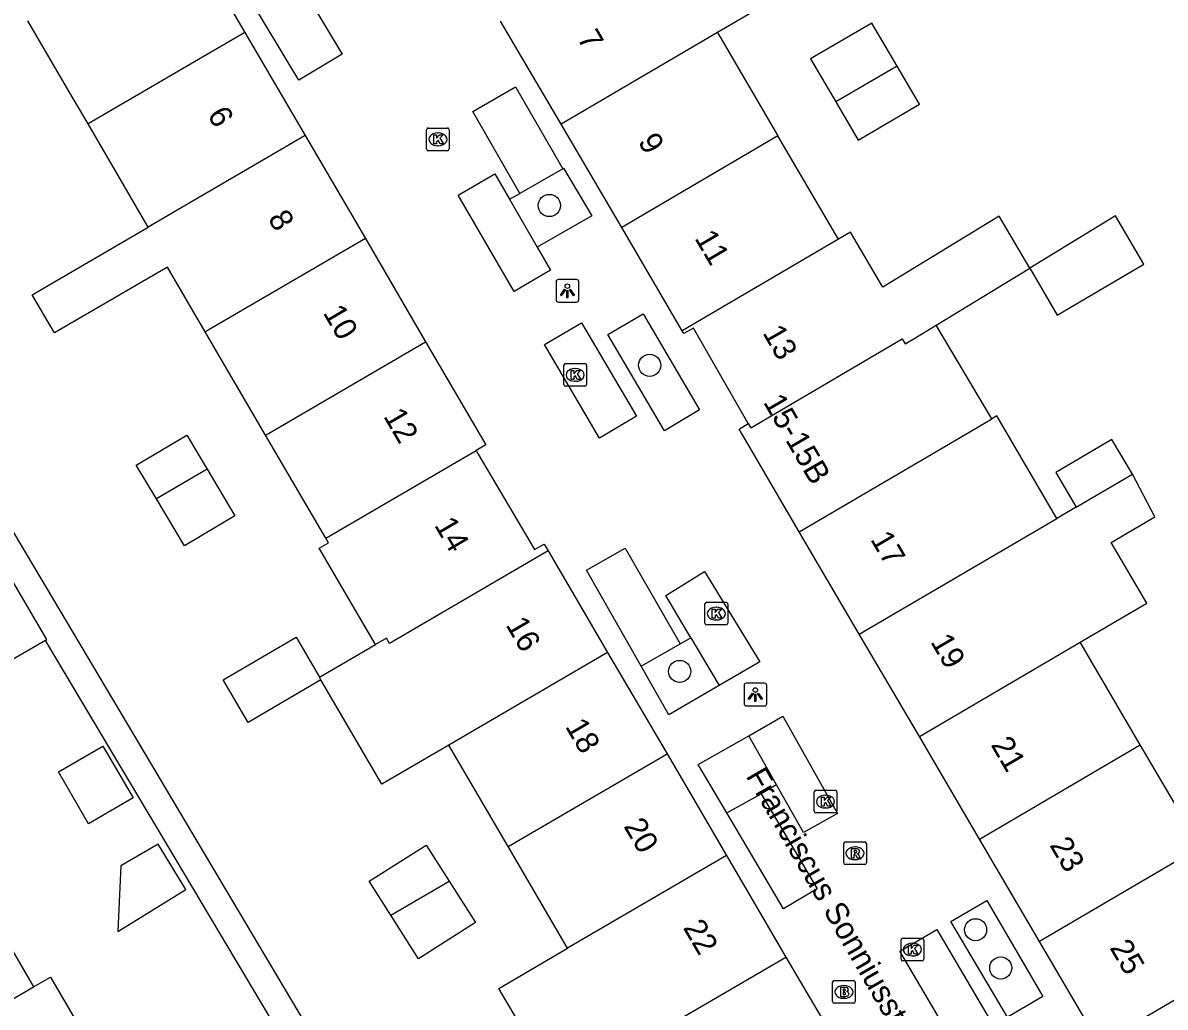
# Model space of a CAD drawing. Extents: x 161771 to 163125, y 382479 to 383177.
# Drawn here: x 162283.6 to 162334, y 382780.9 to 382824.4 of the extents above; entities that cross this region are included whole.
import ezdxf

# ---------------------------------------------------------------- set-up
doc = ezdxf.new("R2010")
doc.units = 0
for name, color, linetype in [('IMGEO_Boom', 7, 'Continuous'), ('IMGEO_Brandkraan', 7, 'Continuous'), ('IMGEO_Kolk', 7, 'Continuous'), ('IMGEO_Lichtpunt', 7, 'Continuous'), ('IMGEO_Openbare_ruimte_label', 7, 'Continuous'), ('IMGEO_Pand', 7, 'Continuous'), ('IMGEO_Pand_nummerreeks', 7, 'Continuous'), ('IMGEO_Parkeervlak_open', 7, 'Continuous'), ('IMGEO_Rioolput', 7, 'Continuous'), ('IMGEO_Voetpad_open', 7, 'Continuous'), ('IMGEO_Woonerf_open', 7, 'Continuous')]:
    doc.layers.add(name, color=color, linetype=linetype)

msp = doc.modelspace()

# ---------------------------------------------------------------- linework, layer by layer
at = {"layer": 'IMGEO_Boom'}
for centre in [(162306.852, 382816.306), (162311.276, 382809.257), (162312.598, 382795.751), (162325.649, 382784.354), (162326.761, 382782.671)]:
    msp.add_circle(centre, 0.489, dxfattribs=at)
at = {"layer": 'IMGEO_Brandkraan'}
for p, q in [((162319.344, 382781.187), (162319.344, 382782.039)), ((162319.419, 382782.113), (162320.271, 382782.113)), ((162319.832, 382781.893), (162319.857, 382781.893)), ((162320.345, 382782.039), (162320.345, 382781.187)), ((162320.271, 382781.113), (162319.419, 382781.113)), ((162319.855, 382781.333), (162319.83, 382781.333))]:
    msp.add_line(p, q, dxfattribs=at)
for points in [[(162319.344, 382781.187), (162319.344, 382782.039)], [(162319.419, 382782.113), (162320.271, 382782.113)], [(162320.345, 382782.039), (162320.345, 382781.187)], [(162319.692, 382781.813), (162319.692, 382781.413), (162319.905, 382781.413)], [(162319.923, 382781.813), (162319.692, 382781.813)], [(162319.871, 382781.732), (162319.817, 382781.732), (162319.817, 382781.656)], [(162319.817, 382781.656), (162319.87, 382781.656)], [(162319.879, 382781.58), (162319.817, 382781.58), (162319.817, 382781.499)], [(162319.817, 382781.499), (162319.879, 382781.499)], [(162320.271, 382781.113), (162319.419, 382781.113)]]:
    msp.add_lwpolyline(points, dxfattribs=at)
for centre, radius, start, end in [((162319.421, 382782.037), 0.0765, 91.552, 178.448), ((162319.421, 382782.037), 0.0765, 91.552, 178.448), ((162320.269, 382782.037), 0.0765, 1.552, 88.448), ((162320.269, 382782.037), 0.0765, 1.552, 88.448), ((162319.872, 382781.694), 0.0379, 267.8285, 90.9355), ((162319.88, 382781.539), 0.0404, 269.8759, 90.5077), ((162319.911, 382781.664), 0.251, 268.6676, 293.5347), ((162319.927, 382781.668), 0.145, 59.4692, 91.5367), ((162319.952, 382781.715), 0.0922, 285.5137, 58.1501), ((162319.957, 382781.523), 0.105, 301.3115, 78.989), ((162319.421, 382781.189), 0.0765, 181.552, 268.448), ((162319.421, 382781.189), 0.0765, 181.552, 268.448), ((162320.269, 382781.189), 0.0765, 271.552, 358.448), ((162320.269, 382781.189), 0.0765, 271.552, 358.448)]:
    msp.add_arc(centre, radius, start, end, dxfattribs=at)
for centre, major_axis, ratio, start_param, end_param in [((162319.831, 382781.613), (-0.387, 0.002), 0.722429, 4.712389, 7.853982), ((162319.856, 382781.613), (-0.39, 0.002), 0.717154, 1.570796, 4.712389)]:
    msp.add_ellipse(centre, major_axis=major_axis, ratio=ratio, start_param=start_param, end_param=end_param, dxfattribs=at)
at = {"layer": 'IMGEO_Kolk'}
for p, q in [((162301.438, 382818.799), (162301.438, 382819.651)), ((162301.513, 382819.725), (162302.365, 382819.725)), ((162302.439, 382819.651), (162302.439, 382818.799)), ((162301.926, 382819.505), (162301.951, 382819.505)), ((162302.365, 382818.725), (162301.513, 382818.725)), ((162301.949, 382818.945), (162301.924, 382818.945)), ((162307.491, 382808.408), (162307.491, 382809.26)), ((162307.566, 382809.334), (162308.418, 382809.334)), ((162307.979, 382809.114), (162308.004, 382809.114)), ((162308.492, 382809.26), (162308.492, 382808.408)), ((162308.002, 382808.554), (162307.977, 382808.554)), ((162308.418, 382808.334), (162307.566, 382808.334)), ((162313.716, 382797.876), (162313.716, 382798.728)), ((162313.791, 382798.802), (162314.643, 382798.802)), ((162314.204, 382798.582), (162314.229, 382798.582)), ((162314.717, 382798.728), (162314.717, 382797.876)), ((162314.227, 382798.022), (162314.202, 382798.022)), ((162314.643, 382797.802), (162313.791, 382797.802)), ((162318.531, 382789.583), (162318.531, 382790.435)), ((162318.606, 382790.509), (162319.458, 382790.509)), ((162319.532, 382790.435), (162319.532, 382789.583)), ((162319.019, 382790.289), (162319.044, 382790.289)), ((162319.458, 382789.509), (162318.606, 382789.509)), ((162319.042, 382789.729), (162319.017, 382789.729)), ((162322.364, 382783.055), (162322.364, 382783.907)), ((162322.439, 382783.981), (162323.291, 382783.981)), ((162323.365, 382783.907), (162323.365, 382783.055)), ((162322.852, 382783.761), (162322.877, 382783.761)), ((162323.291, 382782.981), (162322.439, 382782.981)), ((162322.875, 382783.201), (162322.85, 382783.201))]:
    msp.add_line(p, q, dxfattribs=at)
for points in [[(162301.438, 382818.799), (162301.438, 382819.651)], [(162301.513, 382819.725), (162302.365, 382819.725)], [(162302.439, 382819.651), (162302.439, 382818.799)], [(162301.759, 382819.425), (162301.882, 382819.425), (162301.882, 382819.274), (162302.012, 382819.425), (162302.176, 382819.425), (162302.03, 382819.274), (162302.183, 382819.025), (162302.031, 382819.025), (162301.946, 382819.189), (162301.882, 382819.122), (162301.882, 382819.025), (162301.759, 382819.025), (162301.759, 382819.425)], [(162302.365, 382818.725), (162301.513, 382818.725)], [(162307.491, 382808.408), (162307.491, 382809.26)], [(162307.566, 382809.334), (162308.418, 382809.334)], [(162308.492, 382809.26), (162308.492, 382808.408)], [(162307.812, 382809.034), (162307.935, 382809.034), (162307.935, 382808.883), (162308.065, 382809.034), (162308.229, 382809.034), (162308.083, 382808.883), (162308.236, 382808.634), (162308.084, 382808.634), (162307.999, 382808.798), (162307.935, 382808.731), (162307.935, 382808.634), (162307.812, 382808.634), (162307.812, 382809.034)], [(162308.418, 382808.334), (162307.566, 382808.334)], [(162313.716, 382797.876), (162313.716, 382798.728)], [(162313.791, 382798.802), (162314.643, 382798.802)], [(162314.037, 382798.502), (162314.16, 382798.502), (162314.16, 382798.351), (162314.29, 382798.502), (162314.454, 382798.502), (162314.308, 382798.351), (162314.461, 382798.102), (162314.309, 382798.102), (162314.224, 382798.266), (162314.16, 382798.199), (162314.16, 382798.102), (162314.037, 382798.102), (162314.037, 382798.502)], [(162314.717, 382798.728), (162314.717, 382797.876)], [(162314.643, 382797.802), (162313.791, 382797.802)], [(162318.531, 382789.583), (162318.531, 382790.435)], [(162318.606, 382790.509), (162319.458, 382790.509)], [(162319.532, 382790.435), (162319.532, 382789.583)], [(162318.852, 382790.209), (162318.975, 382790.209), (162318.975, 382790.058), (162319.105, 382790.209), (162319.269, 382790.209), (162319.123, 382790.058), (162319.276, 382789.809), (162319.124, 382789.809), (162319.039, 382789.973), (162318.975, 382789.906), (162318.975, 382789.809), (162318.852, 382789.809), (162318.852, 382790.209)], [(162319.458, 382789.509), (162318.606, 382789.509)], [(162322.364, 382783.055), (162322.364, 382783.907)], [(162322.439, 382783.981), (162323.291, 382783.981)], [(162323.365, 382783.907), (162323.365, 382783.055)], [(162322.685, 382783.681), (162322.808, 382783.681), (162322.808, 382783.53), (162322.938, 382783.681), (162323.102, 382783.681), (162322.956, 382783.53), (162323.109, 382783.281), (162322.957, 382783.281), (162322.872, 382783.445), (162322.808, 382783.378), (162322.808, 382783.281), (162322.685, 382783.281), (162322.685, 382783.681)], [(162323.291, 382782.981), (162322.439, 382782.981)]]:
    msp.add_lwpolyline(points, dxfattribs=at)
for centre, start, end in [((162301.515, 382819.649), 91.552, 178.448), ((162301.515, 382819.649), 91.552, 178.448), ((162302.363, 382819.649), 1.552, 88.448), ((162302.363, 382819.649), 1.552, 88.448), ((162301.515, 382818.801), 181.552, 268.448), ((162301.515, 382818.801), 181.552, 268.448), ((162302.363, 382818.801), 271.552, 358.448), ((162302.363, 382818.801), 271.552, 358.448), ((162307.568, 382809.258), 91.552, 178.448), ((162307.568, 382809.258), 91.552, 178.448), ((162308.416, 382809.258), 1.552, 88.448), ((162308.416, 382809.258), 1.552, 88.448), ((162307.568, 382808.41), 181.552, 268.448), ((162307.568, 382808.41), 181.552, 268.448), ((162308.416, 382808.41), 271.552, 358.448), ((162308.416, 382808.41), 271.552, 358.448), ((162313.793, 382798.726), 91.552, 178.448), ((162313.793, 382798.726), 91.552, 178.448), ((162314.641, 382798.726), 1.552, 88.448), ((162314.641, 382798.726), 1.552, 88.448), ((162313.793, 382797.878), 181.552, 268.448), ((162313.793, 382797.878), 181.552, 268.448), ((162314.641, 382797.878), 271.552, 358.448), ((162314.641, 382797.878), 271.552, 358.448), ((162318.608, 382790.433), 91.552, 178.448), ((162318.608, 382790.433), 91.552, 178.448), ((162319.456, 382790.433), 1.552, 88.448), ((162319.456, 382790.433), 1.552, 88.448), ((162318.608, 382789.585), 181.552, 268.448), ((162318.608, 382789.585), 181.552, 268.448), ((162319.456, 382789.585), 271.552, 358.448), ((162319.456, 382789.585), 271.552, 358.448), ((162322.441, 382783.905), 91.552, 178.448), ((162322.441, 382783.905), 91.552, 178.448), ((162323.289, 382783.905), 1.552, 88.448), ((162323.289, 382783.905), 1.552, 88.448), ((162322.441, 382783.057), 181.552, 268.448), ((162322.441, 382783.057), 181.552, 268.448), ((162323.289, 382783.057), 271.552, 358.448), ((162323.289, 382783.057), 271.552, 358.448)]:
    msp.add_arc(centre, 0.0765, start, end, dxfattribs=at)
for centre, major_axis, ratio, start_param, end_param in [((162301.925, 382819.225), (-0.387, 0.002), 0.722429, 4.712389, 7.853982), ((162301.95, 382819.225), (-0.39, 0.002), 0.717154, 1.570796, 4.712389), ((162307.978, 382808.834), (-0.387, 0.002), 0.722429, 4.712389, 7.853982), ((162308.003, 382808.834), (-0.39, 0.002), 0.717154, 1.570796, 4.712389), ((162314.203, 382798.302), (-0.387, 0.002), 0.722429, 4.712389, 7.853982), ((162314.228, 382798.302), (-0.39, 0.002), 0.717154, 1.570796, 4.712389), ((162319.018, 382790.009), (-0.387, 0.002), 0.722429, 4.712389, 7.853982), ((162319.043, 382790.009), (-0.39, 0.002), 0.717154, 1.570796, 4.712389), ((162322.851, 382783.481), (-0.387, 0.002), 0.722429, 4.712389, 7.853982), ((162322.876, 382783.481), (-0.39, 0.002), 0.717154, 1.570796, 4.712389)]:
    msp.add_ellipse(centre, major_axis=major_axis, ratio=ratio, start_param=start_param, end_param=end_param, dxfattribs=at)
at = {"layer": 'IMGEO_Lichtpunt'}
for p, q in [((162307.15, 382812.946), (162307.15, 382812.139)), ((162307.15, 382812.946), (162307.15, 382812.139)), ((162308.052, 382813.041), (162307.244, 382813.041)), ((162308.052, 382813.041), (162307.244, 382813.041)), ((162308.146, 382812.139), (162308.146, 382812.946)), ((162308.146, 382812.139), (162308.146, 382812.946)), ((162307.244, 382812.045), (162308.052, 382812.045)), ((162307.244, 382812.045), (162308.052, 382812.045)), ((162315.441, 382795.134), (162315.441, 382794.327)), ((162315.441, 382795.134), (162315.441, 382794.327)), ((162316.343, 382795.229), (162315.535, 382795.229)), ((162316.343, 382795.229), (162315.535, 382795.229)), ((162316.437, 382794.327), (162316.437, 382795.134)), ((162316.437, 382794.327), (162316.437, 382795.134)), ((162315.535, 382794.233), (162316.343, 382794.233)), ((162315.535, 382794.233), (162316.343, 382794.233))]:
    msp.add_line(p, q, dxfattribs=at)
for points in [[(162307.524, 382812.61), (162307.563, 382812.582), (162307.375, 382812.32), (162307.337, 382812.347), (162307.524, 382812.61)], [(162307.736, 382812.582), (162307.774, 382812.609), (162307.961, 382812.347), (162307.922, 382812.319), (162307.736, 382812.582)], [(162307.626, 382812.562), (162307.673, 382812.562), (162307.673, 382812.24), (162307.626, 382812.24), (162307.626, 382812.562)], [(162315.815, 382794.798), (162315.854, 382794.77), (162315.666, 382794.508), (162315.628, 382794.535), (162315.815, 382794.798)], [(162315.917, 382794.75), (162315.964, 382794.75), (162315.964, 382794.428), (162315.917, 382794.428), (162315.917, 382794.75)], [(162316.027, 382794.77), (162316.065, 382794.797), (162316.252, 382794.535), (162316.213, 382794.507), (162316.027, 382794.77)]]:
    msp.add_lwpolyline(points, dxfattribs=at)
for centre in [(162307.649, 382812.744), (162315.94, 382794.932)]:
    msp.add_circle(centre, 0.0994, dxfattribs=at)
for centre, start, end in [((162307.244, 382812.946), 90, 180), ((162307.244, 382812.946), 90, 180), ((162308.052, 382812.946), 0, 90), ((162308.052, 382812.946), 0, 90), ((162307.244, 382812.139), 180, 270), ((162307.244, 382812.139), 180, 270), ((162308.052, 382812.139), 270, 0), ((162308.052, 382812.139), 270, 360), ((162315.535, 382795.134), 90, 180), ((162315.535, 382795.134), 90, 180), ((162316.343, 382795.134), 0, 90), ((162316.343, 382795.134), 0, 90), ((162315.535, 382794.327), 180, 270), ((162315.535, 382794.327), 180, 270), ((162316.343, 382794.327), 270, 0), ((162316.343, 382794.327), 270, 360)]:
    msp.add_arc(centre, 0.0946, start, end, dxfattribs=at)
at = {"layer": 'IMGEO_Pand'}
for points in [[(162290.767, 382828.488), (162293.424, 382823.94)], [(162315.476, 382828.257), (162317.051, 382825.57), (162314.262, 382823.931)], [(162286.507, 382819.903), (162285.662, 382821.352), (162283.853, 382824.453)], [(162307.369, 382819.888), (162304.696, 382824.444)], [(162322.189, 382822.456), (162321.075, 382824.357), (162318.376, 382822.776), (162319.491, 382820.874)], [(162293.424, 382823.94), (162286.507, 382819.903)], [(162293.424, 382823.94), (162296.081, 382819.393)], [(162314.262, 382823.931), (162307.369, 382819.888)], [(162314.262, 382823.931), (162316.933, 382819.374)], [(162322.189, 382822.456), (162319.491, 382820.874)], [(162319.491, 382820.874), (162320.477, 382819.192), (162323.175, 382820.773), (162322.189, 382822.456)], [(162289.156, 382815.352), (162286.507, 382819.903)], [(162310.042, 382815.333), (162307.369, 382819.888)], [(162296.081, 382819.393), (162289.156, 382815.352)], [(162296.081, 382819.393), (162298.738, 382814.845)], [(162316.933, 382819.374), (162310.042, 382815.333)], [(162319.604, 382814.816), (162319.471, 382815.043), (162316.933, 382819.374)], [(162328.036, 382813.536), (162326.689, 382815.834), (162321.556, 382812.705), (162320.136, 382815.128), (162319.604, 382814.816)], [(162328.036, 382813.536), (162329.247, 382811.47), (162333.073, 382813.713), (162331.823, 382815.845), (162328.036, 382813.536)], [(162291.678, 382810.726), (162290.007, 382813.589), (162285.031, 382810.685), (162284.05, 382812.366), (162289.156, 382815.352)], [(162312.717, 382810.775), (162310.042, 382815.333)], [(162298.738, 382814.845), (162291.811, 382810.803), (162291.678, 382810.726)], [(162298.738, 382814.845), (162301.394, 382810.297)], [(162319.604, 382814.816), (162312.717, 382810.775)], [(162323.913, 382811.023), (162328.036, 382813.536)], [(162294.334, 382806.176), (162291.678, 382810.726)], [(162315.627, 382806.695), (162313.212, 382810.892), (162312.787, 382810.655), (162312.717, 382810.775)], [(162315.627, 382806.695), (162315.738, 382806.501), (162322.418, 382810.421), (162322.548, 382810.199), (162322.903, 382810.407), (162323.913, 382811.023)], [(162326.365, 382806.894), (162323.913, 382811.023)], [(162294.334, 382806.176), (162294.467, 382806.254), (162301.394, 382810.297)], [(162301.394, 382810.297), (162304.051, 382805.749), (162303.626, 382805.501)], [(162317.875, 382801.914), (162315.456, 382806.044), (162315.329, 382806.261), (162315.225, 382806.438), (162315.627, 382806.695)], [(162317.875, 382801.914), (162324.966, 382806.074), (162326.365, 382806.894)], [(162329.231, 382802.502), (162326.583, 382807.022), (162326.365, 382806.894)], [(162289.521, 382803.367), (162288.637, 382804.849), (162290.858, 382806.174), (162291.755, 382804.671)], [(162296.989, 382801.627), (162294.334, 382806.176)], [(162332.565, 382804.451), (162331.666, 382805.985), (162329.182, 382804.53), (162330.08, 382802.996)], [(162296.989, 382801.627), (162303.626, 382805.501)], [(162303.626, 382805.501), (162303.719, 382805.343), (162306.196, 382801.125), (162306.626, 382801.364), (162306.799, 382801.069)], [(162291.755, 382804.671), (162292.978, 382802.619), (162290.758, 382801.294), (162289.521, 382803.367)], [(162291.755, 382804.671), (162289.521, 382803.367)], [(162330.08, 382802.996), (162330.552, 382803.271), (162332.565, 382804.451)], [(162330.263, 382797.036), (162333.198, 382798.757), (162331.628, 382801.435), (162333.557, 382802.566), (162332.565, 382804.451)], [(162320.522, 382797.394), (162329.231, 382802.502)], [(162330.08, 382802.996), (162329.231, 382802.502)], [(162299.179, 382796.933), (162296.697, 382801.187), (162297.106, 382801.426), (162296.989, 382801.627)], [(162320.522, 382797.394), (162317.875, 382801.914)], [(162306.799, 382801.069), (162299.806, 382796.988), (162299.67, 382797.22), (162299.179, 382796.933)], [(162306.799, 382801.069), (162309.421, 382796.589)], [(162284.629, 382797.122), (162282.285, 382795.757), (162280.669, 382798.533), (162282.987, 382799.882)], [(162284.629, 382797.122), (162284.684, 382797.154), (162283.068, 382799.929), (162282.987, 382799.882)], [(162296.778, 382795.379), (162293.563, 382793.502), (162292.467, 382795.38), (162295.682, 382797.257), (162296.711, 382795.493)], [(162323.17, 382792.875), (162320.522, 382797.394)], [(162323.17, 382792.875), (162330.263, 382797.036)], [(162332.912, 382792.517), (162330.263, 382797.036)], [(162296.711, 382795.493), (162299.179, 382796.933)], [(162309.421, 382796.589), (162302.422, 382792.504)], [(162309.421, 382796.589), (162312.044, 382792.109)], [(162296.778, 382795.379), (162296.711, 382795.493)], [(162302.422, 382792.504), (162299.463, 382790.777), (162296.778, 382795.379)], [(162285.2, 382791.319), (162287.163, 382792.461), (162288.493, 382790.177), (162286.53, 382789.034), (162285.2, 382791.319)], [(162305.039, 382788.021), (162302.422, 382792.504)], [(162325.818, 382788.355), (162323.17, 382792.875)], [(162325.818, 382788.355), (162332.912, 382792.517)], [(162335.564, 382787.991), (162332.912, 382792.517)], [(162305.039, 382788.021), (162312.044, 382792.109)], [(162312.044, 382792.109), (162314.666, 382787.63)], [(162289.594, 382788.124), (162287.956, 382787.17), (162287.848, 382784.94), (162287.816, 382784.272), (162290.825, 382786.134), (162289.594, 382788.124)], [(162299.862, 382785), (162298.913, 382786.495), (162301.422, 382788.089), (162302.432, 382786.499)], [(162307.655, 382783.538), (162305.039, 382788.021)], [(162328.465, 382783.836), (162325.818, 382788.355)], [(162335.564, 382787.991), (162335.369, 382787.885), (162328.465, 382783.836)], [(162314.666, 382787.63), (162307.655, 382783.538)], [(162314.666, 382787.63), (162317.289, 382783.149)], [(162302.432, 382786.499), (162303.593, 382784.671), (162301.083, 382783.077), (162299.862, 382785)], [(162299.862, 382785), (162302.432, 382786.499)], [(162281.476, 382786.353), (162284.107, 382781.832)], [(162310.272, 382779.053), (162307.266, 382777.282), (162306.184, 382779.12), (162304.629, 382781.761), (162307.655, 382783.538)], [(162331.544, 382779.569), (162331.112, 382779.316), (162328.465, 382783.836)], [(162331.544, 382779.569), (162338.209, 382783.479)], [(162310.272, 382779.053), (162317.289, 382783.149)], [(162317.289, 382783.149), (162319.911, 382778.67)], [(162284.107, 382781.832), (162284.854, 382782.267), (162287.485, 382777.748), (162287.275, 382777.626)], [(162274.871, 382776.438), (162281.844, 382780.515), (162282.009, 382780.611), (162284.107, 382781.832)]]:
    msp.add_lwpolyline(points, dxfattribs=at)
at = {"layer": 'IMGEO_Parkeervlak_open'}
for points in [[(162295.385, 382826.886), (162297.717, 382822.985), (162295.799, 382821.838), (162293.467, 382825.739), (162295.385, 382826.886)], [(162305.544, 382816.842), (162303.481, 382820.446), (162305.357, 382821.534), (162307.447, 382817.931)], [(162306.321, 382814.465), (162306.909, 382813.451), (162305.296, 382812.515), (162302.832, 382816.761), (162304.446, 382817.697), (162305.092, 382816.583)], [(162307.447, 382817.931), (162305.544, 382816.842)], [(162305.092, 382816.583), (162306.321, 382814.465)], [(162309.065, 382806.045), (162306.637, 382810.173), (162308.272, 382811.135), (162310.7, 382807.007), (162309.065, 382806.045)], [(162310.899, 382795.981), (162308.486, 382800.213), (162310.203, 382801.192), (162312.626, 382796.972)], [(162313.089, 382797.238), (162311.986, 382799.107), (162313.696, 382800.154), (162316.136, 382796.168), (162314.337, 382795.124)], [(162310.899, 382795.981), (162312.626, 382796.972)], [(162313.089, 382797.238), (162314.337, 382795.124)], [(162315.646, 382792.914), (162317.149, 382793.774), (162319.559, 382789.487), (162318.058, 382788.643), (162316.876, 382790.744)], [(162316.876, 382790.744), (162315.646, 382792.914)], [(162316.188, 382790.357), (162318.666, 382786.161), (162317.177, 382785.281), (162314.68, 382789.509)], [(162314.68, 382789.509), (162316.188, 382790.357)], [(162325.358, 382778.234), (162322.307, 382783.407), (162323.94, 382784.359), (162326.979, 382779.19), (162325.358, 382778.234)]]:
    msp.add_lwpolyline(points, dxfattribs=at)
at = {"layer": 'IMGEO_Rioolput'}
for p, q in [((162319.833, 382787.304), (162319.833, 382788.156)), ((162319.908, 382788.23), (162320.76, 382788.23)), ((162320.321, 382788.01), (162320.346, 382788.01)), ((162320.834, 382788.156), (162320.834, 382787.304)), ((162320.344, 382787.45), (162320.319, 382787.45)), ((162320.76, 382787.23), (162319.908, 382787.23))]:
    msp.add_line(p, q, dxfattribs=at)
for points in [[(162319.833, 382787.304), (162319.833, 382788.156)], [(162319.908, 382788.23), (162320.76, 382788.23)], [(162320.422, 382787.928), (162320.17, 382787.93), (162320.17, 382787.53)], [(162320.834, 382788.156), (162320.834, 382787.304)], [(162320.17, 382787.53), (162320.294, 382787.53), (162320.294, 382787.692), (162320.305, 382787.692)], [(162320.348, 382787.849), (162320.294, 382787.849), (162320.294, 382787.768)], [(162320.294, 382787.768), (162320.346, 382787.768)], [(162320.352, 382787.663), (162320.423, 382787.53), (162320.563, 382787.53), (162320.498, 382787.656)], [(162320.76, 382787.23), (162319.908, 382787.23)]]:
    msp.add_lwpolyline(points, dxfattribs=at)
for centre, radius, start, end in [((162319.91, 382788.154), 0.0765, 91.552, 178.448), ((162319.91, 382788.154), 0.0765, 91.552, 178.448), ((162320.421, 382787.818), 0.109, 350.3612, 89.416), ((162320.758, 382788.154), 0.0765, 1.552, 88.448), ((162320.758, 382788.154), 0.0765, 1.552, 88.448), ((162320.304, 382787.639), 0.0533, 26.0293, 88.6989), ((162320.33, 382787.957), 0.19, 274.7715, 282.9687), ((162320.354, 382787.753), 0.0964, 77.0061, 93.1865), ((162320.368, 382787.81), 0.0378, 276.6634, 79.6772), ((162320.419, 382787.818), 0.112, 277.5842, 350.9817), ((162320.403, 382787.603), 0.108, 29.5134, 73.7905), ((162319.91, 382787.306), 0.0765, 181.552, 268.448), ((162319.91, 382787.306), 0.0765, 181.552, 268.448), ((162320.758, 382787.306), 0.0765, 271.552, 358.448), ((162320.758, 382787.306), 0.0765, 271.552, 358.448)]:
    msp.add_arc(centre, radius, start, end, dxfattribs=at)
for centre, major_axis, ratio, start_param, end_param in [((162320.32, 382787.73), (-0.387, 0.002), 0.722429, 4.712389, 7.853982), ((162320.345, 382787.73), (-0.39, 0.002), 0.717154, 1.570796, 4.712389)]:
    msp.add_ellipse(centre, major_axis=major_axis, ratio=ratio, start_param=start_param, end_param=end_param, dxfattribs=at)
at = {"layer": 'IMGEO_Voetpad_open'}
for points in [[(162279.118, 382808.764), (162300.444, 382772.865)], [(162323.014, 382731.397), (162323.401, 382731.624), (162306.253, 382760.786), (162289.568, 382788.823), (162284.629, 382797.122)]]:
    msp.add_lwpolyline(points, dxfattribs=at)
at = {"layer": 'IMGEO_Woonerf_open'}
for points in [[(162307.447, 382817.931), (162307.48, 382817.95), (162308.721, 382815.855), (162306.321, 382814.465)], [(162305.092, 382816.583), (162305.544, 382816.842)], [(162311.933, 382806.372), (162309.439, 382810.612), (162310.994, 382811.525), (162313.471, 382807.295), (162311.933, 382806.372)], [(162312.626, 382796.972), (162313.089, 382797.238)], [(162314.337, 382795.124), (162312.121, 382793.838), (162310.899, 382795.981)], [(162314.68, 382789.509), (162313.421, 382791.641), (162315.646, 382792.914)], [(162316.876, 382790.744), (162316.188, 382790.357)], [(162327.056, 382780.499), (162324.565, 382784.723), (162326.143, 382785.643), (162328.62, 382781.405), (162327.056, 382780.499)]]:
    msp.add_lwpolyline(points, dxfattribs=at)

# ---------------------------------------------------------------- texts
at = {"layer": 'IMGEO_Openbare_ruimte_label'}
msp.add_text('Franciscus Sonniusstraat', height=1, rotation=299.9511, dxfattribs=at).set_placement((162315.497, 382791.141))
at = {"layer": 'IMGEO_Pand_nummerreeks'}
for s, rotation, p in [('7', 300.4067, (162308.059, 382823.691)), ('6', 300.2921, (162291.749, 382820.305)), ('9', 300.4045, (162310.736, 382819.13)), ('8', 300.2942, (162294.417, 382815.737)), ('11', 300.4067, (162313.237, 382814.867)), ('10', 300.2942, (162296.85, 382811.572)), ('13', 299.9139, (162316.237, 382810.688)), ('15-15B', 300.3608, (162316.264, 382807.632)), ('12', 300.2921, (162299.513, 382807.013)), ('14', 300.4238, (162301.757, 382802.206)), ('17', 300.3608, (162320.989, 382801.584)), ('16', 300.3436, (162304.908, 382797.807)), ('19', 300.3608, (162323.639, 382797.06)), ('18', 300.344, (162307.532, 382793.325)), ('21', 300.3616, (162326.301, 382792.516)), ('20', 300.344, (162310.108, 382788.923)), ('23', 300.3616, (162328.894, 382788.089)), ('22', 300.3436, (162312.728, 382784.448)), ('25', 300.3608, (162331.544, 382783.564))]:
    msp.add_text(s, height=1, rotation=rotation, dxfattribs=at).set_placement(p)

doc.saveas('drawing.dxf')
